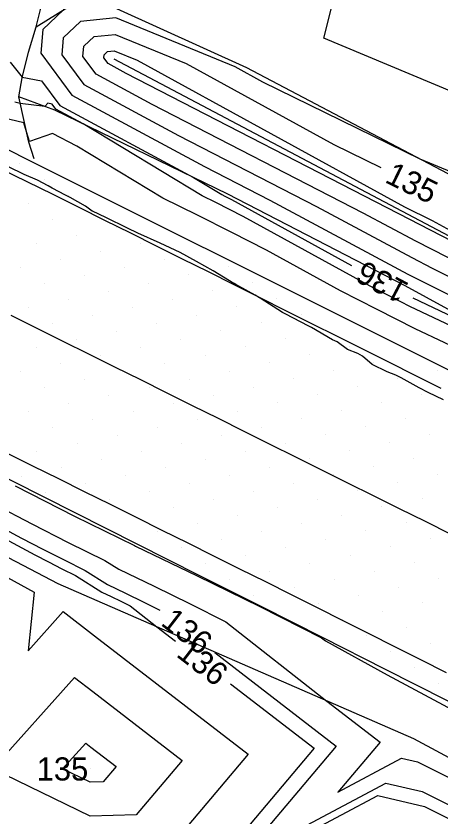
# Model space of a CAD drawing. Extents: x 2354170 to 2357230, y 866100 to 868290.
# Drawn here: x 2354433.6 to 2354470.3, y 867795.9 to 867865.1 of the extents above; entities that cross this region are included whole.
import ezdxf

# ---------------------------------------------------------------- set-up
doc = ezdxf.new("R2010")
doc.units = 0
for name, color, linetype in [('Default', 7, 'Continuous'), ('DTM Contours Major', 7, 'Continuous'), ('DTM Contours Major Text', 7, 'Continuous'), ('DTM Contours Minor', 7, 'Continuous'), ('DTM Contours Minor Text', 7, 'Continuous'), ('Exist DTM Breakline', 7, 'Continuous'), ('Exist DTM QL2 LIDAR Elevation Point', 7, 'Continuous'), ('Exist DTM Scan Elevation Point', 7, 'Continuous'), ('Exist Roads EOP', 7, 'Continuous'), ('PH Exist DTM Breakline', 7, 'Continuous')]:
    doc.layers.add(name, color=color, linetype=linetype)

msp = doc.modelspace()

# ---------------------------------------------------------------- linework, layer by layer
at = {"layer": 'Default'}
for points in [[(2354431.13, 867872.822), (2354436.457, 867868), (2354437.589, 867866.011), (2354437.648, 867865.641), (2354435.872, 867863.948), (2354435.699, 867861.901), (2354438.387, 867858.277), (2354449.85, 867852.107), (2354455.494, 867849.202), (2354467.454, 867842.804), (2354468.18, 867842.431), (2354477.1, 867837.96), (2354477.283, 867837.87), (2354483.401, 867834.738), (2354503.557, 867824.831), (2354506.897, 867822.949), (2354508.345, 867822.189), (2354512.613, 867819.987), (2354533.335, 867809.09)], [(2354487.973, 867869.695), (2354481.338, 867859.561), (2354473.351, 867857.683), (2354460.166, 867863.192), (2354461.316, 867867.8)], [(2354477.324, 867849.068), (2354468.506, 867852.752), (2354454.914, 867859.394), (2354452.494, 867860.72), (2354442.2, 867864.961), (2354439.138, 867864.649), (2354437.641, 867863.222), (2354437.518, 867861.764), (2354439.432, 867859.184), (2354447.596, 867854.79), (2354459.537, 867848.643), (2354467.79, 867844.229), (2354469.542, 867843.328), (2354475.665, 867840.259)], [(2354501.28, 867828.757), (2354499.323, 867829.86), (2354492.197, 867833.363), (2354474.298, 867842.524), (2354474.23, 867842.558), (2354470.905, 867844.225), (2354468.126, 867845.653), (2354463.58, 867848.085), (2354445.341, 867857.473), (2354440.478, 867860.091), (2354439.338, 867861.628), (2354439.411, 867862.497), (2354440.302, 867863.347), (2354442.127, 867863.532), (2354448.259, 867861.006), (2354461.034, 867854.006), (2354465.115, 867852.011)], [(2354472.267, 867845.122), (2354468.461, 867847.078), (2354467.623, 867847.526), (2354443.087, 867860.156), (2354441.523, 867860.998), (2354441.157, 867861.492), (2354441.18, 867861.771), (2354441.467, 867862.044), (2354442.053, 867862.104), (2354444.025, 867861.292), (2354467.154, 867848.618), (2354469.555, 867847.444), (2354473.022, 867845.523)], [(2354433.047, 867861.129), (2354434.095, 867859.842), (2354435.758, 867859.504), (2354437.342, 867857.37), (2354448.899, 867851.15), (2354451.344, 867849.672), (2354451.625, 867849.533), (2354451.903, 867849.392), (2354452.187, 867849.248), (2354462.569, 867843.551)], [(2354473.217, 867835.648), (2354468.063, 867838.083), (2354464.799, 867839.73), (2354461.614, 867841.362), (2354455.229, 867844.865), (2354452.217, 867846.399), (2354449.254, 867847.897), (2354446.263, 867849.373), (2354438.826, 867853.869), (2354436.704, 867854.961), (2354434.712, 867854.28), (2354434.463, 867855.11), (2354434.242, 867855.891), (2354432.415, 867856.312)], [(2354470.522, 867831.937), (2354469.2, 867832.573), (2354468.434, 867832.983), (2354466.864, 867833.831), (2354466.407, 867834.052), (2354465.659, 867834.366), (2354464.354, 867834.992), (2354463.514, 867835.713), (2354463.126, 867835.94), (2354462.211, 867836.284), (2354461.316, 867836.96), (2354460.916, 867837.106), (2354459.109, 867838.184), (2354458.822, 867838.339), (2354456.892, 867839.327), (2354456.613, 867839.497), (2354454.668, 867840.713), (2354454.617, 867840.738), (2354454.243, 867840.969), (2354452.577, 867841.89), (2354452.433, 867841.978), (2354452.39, 867842), (2354450.611, 867843.094), (2354449.16, 867843.901), (2354447.753, 867844.668), (2354446.021, 867845.479), (2354444.095, 867846.349), (2354443.21, 867846.766), (2354441.323, 867847.709), (2354440.159, 867848.238), (2354440.141, 867848.247), (2354439.57, 867848.676), (2354438.243, 867849.422), (2354437.838, 867849.634), (2354436.668, 867850.236), (2354436.325, 867850.423), (2354435.42, 867850.92), (2354434.273, 867851.423), (2354432.919, 867852.083)], [(2354390.202, 867843.712), (2354392.727, 867842.47), (2354395.28, 867841.205), (2354405.919, 867836.239), (2354409.248, 867834.606), (2354412.648, 867832.899), (2354416.016, 867831.147), (2354419.36, 867829.462), (2354422.595, 867827.783), (2354431.701, 867822.89), (2354434.921, 867821.216), (2354438.067, 867819.604), (2354441.238, 867818.046), (2354442.436, 867817.288), (2354445.496, 867815.815), (2354448.618, 867814.287), (2354451.704, 867812.738), (2354460.432, 867805.891), (2354465.033, 867802.342), (2354461.396, 867798.023), (2354466.901, 867800.956), (2354468.267, 867800.641), (2354476.344, 867796.604), (2354477.59, 867795.664)], [(2354467.867, 867840.738), (2354477.265, 867836.298), (2354478.535, 867835.661), (2354478.775, 867835.543), (2354479.003, 867835.426), (2354505.674, 867822.317), (2354505.799, 867822.247), (2354506.785, 867821.73), (2354507.645, 867821.213), (2354507.762, 867821.151), (2354507.888, 867821.085), (2354527.222, 867809.774), (2354529.405, 867808.646), (2354531.694, 867807.489), (2354534.006, 867806.293), (2354536.398, 867805.059), (2354538.829, 867803.829), (2354551.654, 867797.546), (2354554.088, 867796.301), (2354556.592, 867795.049), (2354556.728, 867794.979)], [(2354392.569, 867839.953), (2354410.602, 867831.536), (2354411.997, 867830.852), (2354413.422, 867830.136), (2354414.833, 867829.402), (2354416.234, 867828.696), (2354417.59, 867827.992), (2354435.191, 867818.535), (2354436.372, 867817.921), (2354437.525, 867817.33), (2354438.687, 867816.759), (2354440.978, 867815.309), (2354441.785, 867814.92), (2354442.608, 867814.517), (2354443.422, 867814.109), (2354445.723, 867812.303), (2354447.34, 867811.056)], [(2354389.991, 867833.062), (2354392.884, 867835.2), (2354412.657, 867827.377), (2354412.2, 867820.108), (2354414.476, 867826.641), (2354435.138, 867815.294), (2354434.593, 867810.235), (2354437.623, 867813.62), (2354440.352, 867811.515), (2354453.618, 867801.285), (2354446.799, 867793.186)], [(2354433.471, 867824.511), (2354438.609, 867821.877), (2354443.789, 867819.333), (2354443.894, 867819.267), (2354449.207, 867816.71), (2354454.628, 867814.056), (2354459.987, 867811.368), (2354460.324, 867811.103), (2354465.662, 867808.157), (2354470.491, 867805.564), (2354474.994, 867803.154), (2354476.314, 867802.552), (2354480.98, 867800.16), (2354485.519, 867797.819), (2354490.643, 867795.434)], [(2354431.515, 867800.02), (2354438.602, 867807.935), (2354440.19, 867806.71), (2354447.911, 867800.756), (2354443.942, 867796.043), (2354439.965, 867795.938), (2354431.515, 867800.02)], [(2354452.092, 867807.392), (2354459.326, 867801.813), (2354449.655, 867790.329), (2354439.965, 867790.075), (2354439.858, 867790.127), (2354439.604, 867790.02), (2354439.965, 867789.223), (2354442.914, 867780.02), (2354445.99, 867776.045), (2354449.965, 867774.674), (2354454.139, 867774.194), (2354455.484, 867770.02), (2354459.965, 867764.732), (2354464.905, 867764.959), (2354469.035, 867760.019), (2354459.965, 867753.104), (2354457.213, 867750.019), (2354459.965, 867748.521), (2354460.339, 867748.334)], [(2354437.584, 867800.02), (2354439.581, 867802.25), (2354440.028, 867801.905), (2354442.203, 867800.227), (2354441.085, 867798.899), (2354439.965, 867798.87), (2354437.584, 867800.02)], [(2354458.562, 867794.368), (2354464.847, 867797.717), (2354468.883, 867796.785), (2354474.028, 867794.214), (2354478.3, 867790.991), (2354495.998, 867782.292), (2354492.376, 867772.362), (2354501.59, 867775.799), (2354508.342, 867766.098), (2354510.363, 867773.836), (2354524.195, 867772.356), (2354527.806, 867771.239)]]:
    msp.add_lwpolyline(points, dxfattribs=at)
at = {"layer": 'DTM Contours Major'}
for points in [[(2354501.28, 867828.757), (2354499.323, 867829.86), (2354492.197, 867833.363), (2354474.298, 867842.524), (2354474.23, 867842.558), (2354470.905, 867844.225), (2354468.126, 867845.653), (2354463.58, 867848.085), (2354445.341, 867857.473), (2354440.478, 867860.091), (2354439.338, 867861.628), (2354439.411, 867862.497), (2354440.302, 867863.347), (2354442.127, 867863.532), (2354448.259, 867861.006), (2354461.034, 867854.006), (2354465.115, 867852.011)], [(2354437.584, 867800.02), (2354439.581, 867802.25), (2354440.028, 867801.905), (2354442.203, 867800.227), (2354441.085, 867798.899), (2354439.965, 867798.87), (2354437.584, 867800.02)]]:
    msp.add_lwpolyline(points, dxfattribs=at)
at = {"layer": 'DTM Contours Minor'}
for points in [[(2354476.943, 867835.595), (2354467.627, 867839.997), (2354466.045, 867840.795), (2354464.502, 867841.586), (2354453.201, 867847.787), (2354452.008, 867848.394), (2354450.835, 867848.987), (2354449.65, 867849.572), (2354439.351, 867855.799), (2354436.993, 867857.067), (2354436.67, 867857.503), (2354436.305, 867857.577), (2354436.042, 867857.305), (2354433.913, 867857.564), (2354433.443, 867857.672)], [(2354391.434, 867841.322), (2354409.041, 867833.104), (2354411.081, 867832.103), (2354413.164, 867831.057), (2354415.228, 867829.983), (2354417.276, 867828.951), (2354419.258, 867827.922), (2354434.028, 867819.986), (2354435.888, 867819.02), (2354437.705, 867818.088), (2354439.538, 867817.188), (2354441.464, 867815.968), (2354443.022, 867815.219), (2354444.612, 867814.44), (2354445.991, 867813.748)], [(2354450.735, 867810.082), (2354461.228, 867801.99), (2354452.849, 867792.039), (2354465.531, 867798.797), (2354468.678, 867798.07), (2354474.8, 867795.011), (2354478.063, 867792.549), (2354498.274, 867782.615), (2354495.719, 867775.61), (2354502.219, 867778.035), (2354506.981, 867771.192), (2354508.406, 867776.65), (2354518.163, 867775.606)]]:
    msp.add_lwpolyline(points, dxfattribs=at)
at = {"layer": 'Exist DTM Breakline'}
for points in [[(2354470.312, 867832.918), (2354468.077, 867834.038), (2354465.841, 867835.157), (2354463.606, 867836.276), (2354461.371, 867837.397), (2354459.136, 867838.517), (2354456.901, 867839.637), (2354454.666, 867840.758), (2354452.429, 867841.873), (2354450.191, 867842.988), (2354447.953, 867844.102), (2354445.716, 867845.217), (2354443.478, 867846.333), (2354441.241, 867847.449), (2354439.004, 867848.564), (2354436.767, 867849.68), (2354434.524, 867850.785), (2354432.28, 867851.886)], [(2354433.112, 867839.238), (2354435.352, 867838.127), (2354437.591, 867837.016), (2354439.831, 867835.905), (2354442.07, 867834.794), (2354444.309, 867833.681), (2354446.547, 867832.568), (2354448.785, 867831.453), (2354451.023, 867830.339), (2354453.26, 867829.223), (2354455.498, 867828.108), (2354457.736, 867826.994), (2354459.974, 867825.88), (2354462.212, 867824.767), (2354464.451, 867823.654), (2354466.69, 867822.542), (2354468.929, 867821.43), (2354471.168, 867820.318)], [(2354470.789, 867808.336), (2354468.557, 867809.462), (2354466.324, 867810.587), (2354464.091, 867811.709), (2354461.856, 867812.83), (2354459.621, 867813.95), (2354457.385, 867815.068), (2354455.148, 867816.185), (2354452.911, 867817.301), (2354450.674, 867818.416), (2354448.436, 867819.531), (2354446.198, 867820.645), (2354443.96, 867821.759), (2354441.721, 867822.873), (2354439.483, 867823.986), (2354437.244, 867825.099), (2354435.006, 867826.211), (2354432.767, 867827.324)]]:
    msp.add_lwpolyline(points, dxfattribs=at)
at = {"layer": 'Exist DTM QL2 LIDAR Elevation Point'}
msp.add_line((2354439.965, 867800.02), (2354439.965, 867800.02), dxfattribs=at)
at = {"layer": 'Exist DTM Scan Elevation Point'}
for p, q in [((2354433.894, 867852.384), (2354433.894, 867852.384)), ((2354435.979, 867851.004), (2354435.979, 867851.004)), ((2354438.064, 867849.625), (2354438.064, 867849.625)), ((2354434.599, 867848.919), (2354434.599, 867848.919)), ((2354440.149, 867848.245), (2354440.149, 867848.245)), ((2354436.684, 867847.54), (2354436.684, 867847.54)), ((2354442.234, 867846.866), (2354442.234, 867846.866)), ((2354438.769, 867846.16), (2354438.769, 867846.16)), ((2354435.305, 867845.455), (2354435.305, 867845.455)), ((2354444.319, 867845.487), (2354444.319, 867845.487)), ((2354440.854, 867844.781), (2354440.854, 867844.781)), ((2354437.39, 867844.075), (2354437.39, 867844.075)), ((2354446.404, 867844.107), (2354446.404, 867844.107)), ((2354433.926, 867843.37), (2354433.926, 867843.37)), ((2354442.939, 867843.402), (2354442.939, 867843.402)), ((2354451.953, 867843.433), (2354451.953, 867843.433)), ((2354439.475, 867842.696), (2354439.475, 867842.696)), ((2354448.489, 867842.728), (2354448.489, 867842.728)), ((2354436.011, 867841.99), (2354436.011, 867841.99)), ((2354445.024, 867842.022), (2354445.024, 867842.022)), ((2354454.038, 867842.054), (2354454.038, 867842.054)), ((2354441.56, 867841.317), (2354441.56, 867841.317)), ((2354450.574, 867841.348), (2354450.574, 867841.348)), ((2354438.096, 867840.611), (2354438.096, 867840.611)), ((2354447.109, 867840.643), (2354447.109, 867840.643)), ((2354456.123, 867840.674), (2354456.123, 867840.674)), ((2354434.631, 867839.905), (2354434.631, 867839.905)), ((2354443.645, 867839.937), (2354443.645, 867839.937)), ((2354452.659, 867839.969), (2354452.659, 867839.969)), ((2354440.181, 867839.232), (2354440.181, 867839.232)), ((2354449.194, 867839.263), (2354449.194, 867839.263)), ((2354458.208, 867839.295), (2354458.208, 867839.295)), ((2354436.716, 867838.526), (2354436.716, 867838.526)), ((2354445.73, 867838.558), (2354445.73, 867838.558)), ((2354454.744, 867838.589), (2354454.744, 867838.589)), ((2354442.266, 867837.852), (2354442.266, 867837.852)), ((2354451.279, 867837.884), (2354451.279, 867837.884)), ((2354438.801, 867837.147), (2354438.801, 867837.147)), ((2354447.815, 867837.178), (2354447.815, 867837.178)), ((2354456.829, 867837.21), (2354456.829, 867837.21)), ((2354435.337, 867836.441), (2354435.337, 867836.441)), ((2354444.351, 867836.473), (2354444.351, 867836.473)), ((2354453.364, 867836.504), (2354453.364, 867836.504)), ((2354462.378, 867836.536), (2354462.378, 867836.536)), ((2354440.886, 867835.767), (2354440.886, 867835.767)), ((2354449.9, 867835.799), (2354449.9, 867835.799)), ((2354458.914, 867835.831), (2354458.914, 867835.831)), ((2354437.422, 867835.062), (2354437.422, 867835.062)), ((2354446.436, 867835.093), (2354446.436, 867835.093)), ((2354455.449, 867835.125), (2354455.449, 867835.125)), ((2354464.463, 867835.157), (2354464.463, 867835.157)), ((2354433.957, 867834.356), (2354433.957, 867834.356)), ((2354451.985, 867834.419), (2354451.985, 867834.419)), ((2354460.999, 867834.451), (2354460.999, 867834.451)), ((2354470.013, 867834.483), (2354470.013, 867834.483)), ((2354439.507, 867833.682), (2354439.507, 867833.682)), ((2354448.521, 867833.714), (2354448.521, 867833.714)), ((2354457.534, 867833.746), (2354457.534, 867833.746)), ((2354466.548, 867833.777), (2354466.548, 867833.777)), ((2354436.042, 867832.977), (2354436.042, 867832.977)), ((2354445.056, 867833.008), (2354445.056, 867833.008)), ((2354454.07, 867833.04), (2354454.07, 867833.04)), ((2354463.084, 867833.072), (2354463.084, 867833.072)), ((2354441.592, 867832.303), (2354441.592, 867832.303)), ((2354450.605, 867832.334), (2354450.605, 867832.334)), ((2354459.619, 867832.366), (2354459.619, 867832.366)), ((2354468.633, 867832.398), (2354468.633, 867832.398)), ((2354438.127, 867831.597), (2354438.127, 867831.597)), ((2354447.141, 867831.629), (2354447.141, 867831.629)), ((2354456.155, 867831.661), (2354456.155, 867831.661)), ((2354465.169, 867831.692), (2354465.169, 867831.692)), ((2354434.663, 867830.892), (2354434.663, 867830.892)), ((2354443.677, 867830.923), (2354443.677, 867830.923)), ((2354452.69, 867830.955), (2354452.69, 867830.955)), ((2354461.704, 867830.987), (2354461.704, 867830.987)), ((2354440.212, 867830.218), (2354440.212, 867830.218)), ((2354449.226, 867830.249), (2354449.226, 867830.249)), ((2354458.24, 867830.281), (2354458.24, 867830.281)), ((2354467.254, 867830.313), (2354467.254, 867830.313)), ((2354436.748, 867829.512), (2354436.748, 867829.512)), ((2354445.762, 867829.544), (2354445.762, 867829.544)), ((2354454.775, 867829.576), (2354454.775, 867829.576)), ((2354463.789, 867829.607), (2354463.789, 867829.607)), ((2354442.297, 867828.838), (2354442.297, 867828.838)), ((2354451.311, 867828.87), (2354451.311, 867828.87)), ((2354460.325, 867828.902), (2354460.325, 867828.902)), ((2354469.339, 867828.933), (2354469.339, 867828.933)), ((2354438.833, 867828.133), (2354438.833, 867828.133)), ((2354447.847, 867828.164), (2354447.847, 867828.164)), ((2354456.86, 867828.196), (2354456.86, 867828.196)), ((2354465.874, 867828.228), (2354465.874, 867828.228)), ((2354435.368, 867827.427), (2354435.368, 867827.427)), ((2354444.382, 867827.459), (2354444.382, 867827.459)), ((2354453.396, 867827.491), (2354453.396, 867827.491)), ((2354462.41, 867827.522), (2354462.41, 867827.522)), ((2354440.918, 867826.753), (2354440.918, 867826.753)), ((2354449.932, 867826.785), (2354449.932, 867826.785)), ((2354458.945, 867826.817), (2354458.945, 867826.817)), ((2354467.959, 867826.848), (2354467.959, 867826.848)), ((2354437.453, 867826.048), (2354437.453, 867826.048)), ((2354446.467, 867826.079), (2354446.467, 867826.079)), ((2354455.481, 867826.111), (2354455.481, 867826.111)), ((2354464.495, 867826.143), (2354464.495, 867826.143)), ((2354433.989, 867825.342), (2354433.989, 867825.342)), ((2354443.003, 867825.374), (2354443.003, 867825.374)), ((2354452.017, 867825.406), (2354452.017, 867825.406)), ((2354461.03, 867825.437), (2354461.03, 867825.437)), ((2354470.044, 867825.469), (2354470.044, 867825.469)), ((2354439.538, 867824.668), (2354439.538, 867824.668)), ((2354448.552, 867824.7), (2354448.552, 867824.7)), ((2354457.566, 867824.732), (2354457.566, 867824.732)), ((2354466.58, 867824.763), (2354466.58, 867824.763)), ((2354436.074, 867823.963), (2354436.074, 867823.963)), ((2354445.088, 867823.994), (2354445.088, 867823.994)), ((2354454.102, 867824.026), (2354454.102, 867824.026)), ((2354463.115, 867824.058), (2354463.115, 867824.058)), ((2354441.623, 867823.289), (2354441.623, 867823.289)), ((2354450.637, 867823.321), (2354450.637, 867823.321)), ((2354459.651, 867823.352), (2354459.651, 867823.352)), ((2354468.665, 867823.384), (2354468.665, 867823.384)), ((2354447.173, 867822.615), (2354447.173, 867822.615)), ((2354456.187, 867822.647), (2354456.187, 867822.647)), ((2354465.2, 867822.678), (2354465.2, 867822.678)), ((2354452.722, 867821.941), (2354452.722, 867821.941)), ((2354461.736, 867821.973), (2354461.736, 867821.973)), ((2354449.258, 867821.236), (2354449.258, 867821.236)), ((2354458.272, 867821.267), (2354458.272, 867821.267)), ((2354467.285, 867821.299), (2354467.285, 867821.299)), ((2354445.793, 867820.53), (2354445.793, 867820.53)), ((2354454.807, 867820.562), (2354454.807, 867820.562)), ((2354463.821, 867820.593), (2354463.821, 867820.593)), ((2354451.343, 867819.856), (2354451.343, 867819.856)), ((2354460.357, 867819.888), (2354460.357, 867819.888)), ((2354469.37, 867819.92), (2354469.37, 867819.92)), ((2354447.878, 867819.151), (2354447.878, 867819.151)), ((2354456.892, 867819.182), (2354456.892, 867819.182)), ((2354465.906, 867819.214), (2354465.906, 867819.214)), ((2354453.428, 867818.477), (2354453.428, 867818.477)), ((2354462.442, 867818.508), (2354462.442, 867818.508)), ((2354449.963, 867817.771), (2354449.963, 867817.771)), ((2354458.977, 867817.803), (2354458.977, 867817.803)), ((2354467.991, 867817.835), (2354467.991, 867817.835)), ((2354455.513, 867817.097), (2354455.513, 867817.097)), ((2354464.527, 867817.129), (2354464.527, 867817.129)), ((2354452.048, 867816.392), (2354452.048, 867816.392)), ((2354461.062, 867816.423), (2354461.062, 867816.423)), ((2354470.076, 867816.455), (2354470.076, 867816.455)), ((2354457.598, 867815.718), (2354457.598, 867815.718)), ((2354466.612, 867815.75), (2354466.612, 867815.75)), ((2354454.133, 867815.012), (2354454.133, 867815.012)), ((2354463.147, 867815.044), (2354463.147, 867815.044)), ((2354459.683, 867814.338), (2354459.683, 867814.338)), ((2354468.696, 867814.37), (2354468.696, 867814.37)), ((2354465.232, 867813.665), (2354465.232, 867813.665)), ((2354461.768, 867812.959), (2354461.768, 867812.959)), ((2354467.317, 867812.285), (2354467.317, 867812.285)), ((2354463.853, 867811.58), (2354463.853, 867811.58)), ((2354469.402, 867810.906), (2354469.402, 867810.906)), ((2354465.938, 867810.2), (2354465.938, 867810.2)), ((2354468.023, 867808.821), (2354468.023, 867808.821)), ((2354470.108, 867807.441), (2354470.108, 867807.441))]:
    msp.add_line(p, q, dxfattribs=at)
at = {"layer": 'Exist Roads EOP'}
for points in [[(2354431.023, 867854.47), (2354436.391, 867851.79), (2354441.759, 867849.109), (2354447.127, 867846.429), (2354452.495, 867843.749), (2354457.864, 867841.07), (2354463.233, 867838.391), (2354468.602, 867835.713), (2354473.971, 867833.035), (2354479.341, 867830.358), (2354484.711, 867827.682), (2354490.081, 867825.006), (2354495.452, 867822.33), (2354500.822, 867819.655), (2354506.193, 867816.981), (2354511.565, 867814.307), (2354516.936, 867811.633)], [(2354492.265, 867795.173), (2354486.899, 867797.858), (2354481.537, 867800.549), (2354476.176, 867803.245), (2354470.818, 867805.944), (2354465.46, 867808.645), (2354460.104, 867811.348), (2354454.747, 867814.052), (2354449.39, 867816.754), (2354444.033, 867819.457), (2354438.676, 867822.158), (2354433.318, 867824.859), (2354427.959, 867827.558), (2354422.6, 867830.256), (2354417.24, 867832.952), (2354411.879, 867835.645), (2354406.516, 867838.337), (2354401.153, 867841.026), (2354395.789, 867843.715), (2354390.425, 867846.403)]]:
    msp.add_lwpolyline(points, dxfattribs=at)
at = {"layer": 'PH Exist DTM Breakline'}
for points in [[(2354545.358, 867764.902), (2354538.946, 867765.645), (2354529.51, 867769.492), (2354503.724, 867783.387), (2354467.951, 867802.612), (2354437.211, 867816.015), (2354413.98, 867828.144), (2354390.008, 867841.365), (2354375.715, 867850), (2354362.621, 867857.413), (2354349.888, 867863.652), (2354331.759, 867873.22), (2354302.779, 867887.247), (2354277.711, 867900.27)], [(2354435.112, 867852.761), (2354434.665, 867854.221), (2354434.282, 867855.909), (2354433.787, 867858.128), (2354434.075, 867859.764), (2354434.63, 867861.981), (2354435.294, 867864.185), (2354435.862, 867866.511), (2354437.701, 867871.111)], [(2354435.294, 867864.185), (2354438.036, 867865.881), (2354442.242, 867865.77), (2354453.484, 867860.653), (2354477.905, 867847.808), (2354492.941, 867838.78), (2354508.515, 867829.877), (2354520.499, 867824.135), (2354532.212, 867819.082)], [(2354442.019, 867861.427), (2354472.524, 867845.291), (2354497.007, 867832.611), (2354510.815, 867825.455), (2354530.116, 867815.314), (2354540.989, 867810.543), (2354561.75, 867801.899)], [(2354558.407, 867796.945), (2354534.762, 867808.411), (2354505.756, 867822.219), (2354478.59, 867835.572), (2354467.217, 867841.798), (2354451.871, 867849.703), (2354436.904, 867856.99), (2354433.787, 867858.128)]]:
    msp.add_lwpolyline(points, dxfattribs=at)

# ---------------------------------------------------------------- texts
at = {"layer": 'Default'}
for s, rotation, p in [('135', 333.95579, (2354465.356, 867850.781)), ('136', 152.03181, (2354467.65, 867841.939)), ('136', 322.3614, (2354447.328, 867809.803))]:
    msp.add_text(s, height=2, rotation=rotation, dxfattribs=at).set_placement(p)
msp.add_text('135', height=2, dxfattribs=at).set_placement((2354435.34, 867799.02))
at = {"layer": 'DTM Contours Major Text'}
msp.add_text('135', height=2, rotation=333.95579, dxfattribs=at).set_placement((2354465.356, 867850.781))
msp.add_text('135', height=2, dxfattribs=at).set_placement((2354435.34, 867799.02))
at = {"layer": 'DTM Contours Minor Text'}
msp.add_text('136', height=2, rotation=322.30137, dxfattribs=at).set_placement((2354445.987, 867812.514))

doc.saveas('drawing.dxf')
